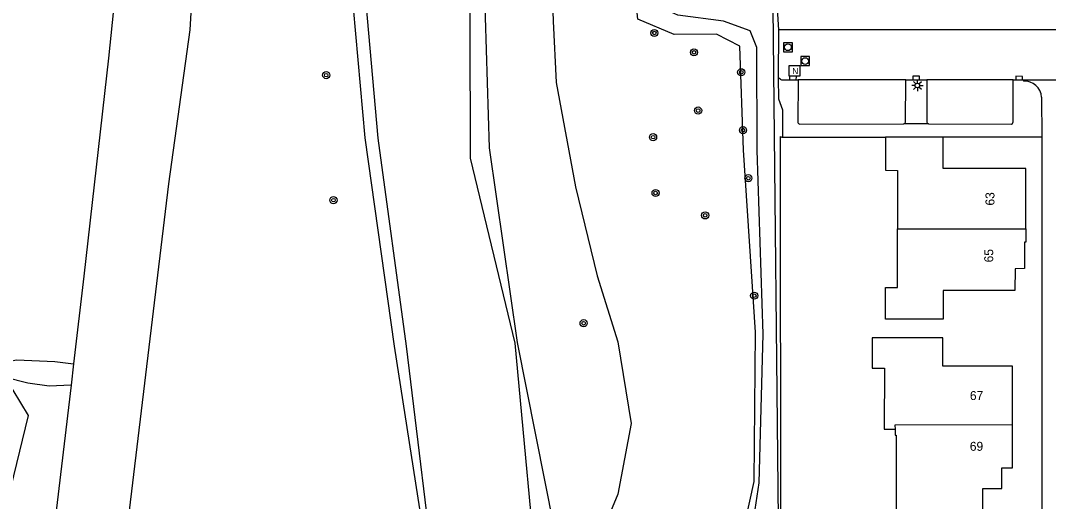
# Model space of a CAD drawing. Extents: x 125000 to 129004, y 397500 to 399008.
# Drawn here: x 127223.8 to 127338.6, y 398312.1 to 398365.8 of the extents above; entities that cross this region are included whole.
import ezdxf

# ---------------------------------------------------------------- set-up
doc = ezdxf.new("R2010")
doc.units = 0
for name, color, linetype in [('gg-afsc-faunaraster', 7, 'Continuous'), ('gg-afsc-hekwerk', 7, 'Continuous'), ('gg-anno-huisnummerreeks BGT', 7, 'Continuous'), ('gg-bbg-hoofdgebouw', 7, 'Continuous'), ('gg-bbg-tussenscheiding', 7, 'Continuous'), ('gg-knt-BGT kruinlijn', 7, 'Continuous'), ('gg-knt-bovenkant onderkant talud', 7, 'Continuous'), ('gg-knt-verharding', 7, 'Continuous'), ('gt-grn-groengrens', 7, 'Continuous'), ('gt-grn-weggrens', 7, 'Continuous'), ('gt-symb-boom', 7, 'Continuous'), ('gt-symb-kolk', 7, 'Continuous'), ('gt-symb-lichtmast', 7, 'Continuous'), ('gt-symb-nortonput', 7, 'Continuous'), ('gt-symb-rioolschacht', 7, 'Continuous'), ('gx-grn-maaiveld', 7, 'Continuous')]:
    doc.layers.add(name, color=color, linetype=linetype)

# ---------------------------------------------------------------- blocks, each defined once
blk = doc.blocks.new('gt0-KOLK')
at = {"layer": 'gt-symb-kolk'}
blk.add_lwpolyline([(0, 0), (0.37, 0), (0.37, 0.4), (-0.38, 0.4), (-0.38, 0), (0, 0)], dxfattribs=at)
blk = doc.blocks.new('gt0-LMAST')
at = {"layer": 'gt-symb-lichtmast'}
for p, q in [((-0.18, 0.17), (-0.45, 0.44)), ((-0.01, 0.25), (-0.01, 0.62)), ((0.17, 0.17), (0.44, 0.44)), ((-0.26, 0), (-0.63, 0)), ((-0.18, -0.18), (-0.45, -0.45)), ((-0.01, -0.25), (-0.01, -0.63)), ((0.44, -0.45), (0.17, -0.18)), ((0.24, 0), (0.62, 0))]:
    blk.add_line(p, q, dxfattribs=at)
blk.add_circle((-0.01, 0), 0.25, dxfattribs=at)
blk = doc.blocks.new('gt0-BOOM')
at = {"layer": 'gt-symb-boom'}
for radius in [0.4, 0.2]:
    blk.add_circle((0, 0), radius, dxfattribs=at)
blk = doc.blocks.new('gt0-NPUT')
at = {"layer": 'gt-symb-nortonput'}
blk.add_lwpolyline([(-0.57, -0.61), (-0.57, 0.59), (0.63, 0.59), (0.63, -0.61)], close=True, dxfattribs=at)
blk.add_text('N', height=0.7, dxfattribs=at).set_placement((-0.22, -0.38))
blk = doc.blocks.new('gt0-RS')
at = {"layer": 'gt-symb-rioolschacht'}
blk.add_lwpolyline([(-0.5, -0.5), (0.5, -0.5), (0.5, 0.5), (-0.5, 0.5)], close=True, dxfattribs=at)
blk.add_circle((0, 0), 0.375, dxfattribs=at)

msp = doc.modelspace()

# ---------------------------------------------------------------- linework, layer by layer
at = {"layer": 'gg-afsc-faunaraster'}
for points in [[(127293.75, 398367.96), (127308.29, 398367.77), (127308.48, 398364.8)], [(127308.73, 398306.84), (127308.72, 398352.88), (127308.84, 398352.81)]]:
    msp.add_lwpolyline(points, dxfattribs=at)
at = {"layer": 'gg-afsc-hekwerk'}
for p, q in [((127308.84, 398352.81), (127308.92, 398352.81)), ((127308.92, 398352.81), (127320.42, 398352.81))]:
    msp.add_line(p, q, dxfattribs=at)
at = {"layer": 'gg-bbg-hoofdgebouw'}
msp.add_line((127326.88, 398352.81), (127320.42, 398352.81), dxfattribs=at)
for points in [[(127320.42, 398352.81), (127320.42, 398349.12), (127321.76, 398349.11), (127321.77, 398342.57)], [(127336.11, 398342.59), (127336.11, 398349.32), (127326.88, 398349.3), (127326.88, 398352.81)], [(127336.11, 398342.59), (127336.11, 398341.09), (127335.97, 398341.09), (127335.97, 398338.13), (127334.91, 398338.11), (127334.9, 398335.68), (127326.87, 398335.67), (127326.87, 398332.47), (127320.42, 398332.48), (127320.42, 398336.04), (127321.78, 398336.03), (127321.77, 398342.57)], [(127334.64, 398320.68), (127334.64, 398327.22), (127326.83, 398327.23), (127326.84, 398330.39), (127318.95, 398330.4), (127318.96, 398327), (127320.32, 398327.01), (127320.3, 398320.18), (127321.5, 398320.18)], [(127321.5, 398320.18), (127321.5, 398319.53), (127321.64, 398319.52), (127321.64, 398309.21), (127325.65, 398309.2), (127325.65, 398309.08), (127331.33, 398309.08), (127331.33, 398313.57), (127333.43, 398313.57), (127333.43, 398315.87), (127334.64, 398315.87), (127334.64, 398320.68)]]:
    msp.add_lwpolyline(points, dxfattribs=at)
at = {"layer": 'gg-bbg-tussenscheiding'}
msp.add_line((127321.77, 398342.57), (127336.11, 398342.59), dxfattribs=at)
msp.add_lwpolyline([(127334.64, 398320.68), (127321.49, 398320.66), (127321.5, 398320.18)], dxfattribs=at)
at = {"layer": 'gg-knt-BGT kruinlijn'}
for p, q in [((127224.62, 398325.35), (127222.12, 398325.95)), ((127227, 398325.01), (127224.62, 398325.35)), ((127229.44, 398325.1), (127227, 398325.01))]:
    msp.add_line(p, q, dxfattribs=at)
at = {"layer": 'gg-knt-bovenkant onderkant talud'}
for p, q in [((127229.72, 398327.49), (127229.44, 398325.1)), ((127229.44, 398325.1), (127222.49, 398266.49))]:
    msp.add_line(p, q, dxfattribs=at)
for points in [[(127232.61, 398280.56), (127234.89, 398298.74), (127235.11, 398304), (127240.38, 398347.59), (127242.76, 398364.8), (127243.29, 398373.73), (127243.55, 398380.4), (127243.13, 398387.28), (127242.36, 398397.02)], [(127234.87, 398388.03), (127235.17, 398378.26), (127234.55, 398370.72), (127233.64, 398361.64), (127230.88, 398337.28), (127229.72, 398327.49)], [(127305.78, 398310.46), (127306.34, 398314.2), (127306.76, 398330.82), (127306.09, 398351.38), (127306.07, 398362.83), (127305.32, 398364.71), (127302.34, 398365.77), (127297.24, 398366.46), (127295.23, 398367.33)], [(127221.18, 398327.51), (127223.34, 398327.95), (127227.64, 398327.74), (127229.72, 398327.49)]]:
    msp.add_lwpolyline(points, dxfattribs=at)
at = {"layer": 'gg-knt-verharding'}
for p, q in [((127308.48, 398364.8), (127308.45, 398359.41)), ((127413.63, 398364.85), (127308.48, 398364.8)), ((127308.45, 398359.41), (127308.63, 398359.42)), ((127310.68, 398359.22), (127310.66, 398354.47)), ((127322.72, 398359.23), (127310.68, 398359.22)), ((127322.68, 398354.49), (127322.72, 398359.23)), ((127322.72, 398359.23), (127325.06, 398359.22)), ((127325.06, 398359.22), (127325.05, 398354.49)), ((127334.71, 398359.22), (127325.06, 398359.22)), ((127334.69, 398354.47), (127334.71, 398359.22)), ((127334.71, 398359.22), (127335.86, 398359.21)), ((127335.86, 398359.21), (127335.87, 398359.09)), ((127337.88, 398357.29), (127337.9, 398352.81)), ((127310.85, 398354.28), (127322.48, 398354.29)), ((127325.25, 398354.29), (127322.48, 398354.29)), ((127325.25, 398354.29), (127334.52, 398354.28)), ((127337.9, 398352.81), (127326.88, 398352.81)), ((127337.9, 398352.81), (127337.89, 398306.84))]:
    msp.add_line(p, q, dxfattribs=at)
for points in [[(127308.45, 398359.41), (127308.47, 398357.09), (127308.92, 398355.87), (127308.92, 398352.81)], [(127308.81, 398359.22), (127310.1, 398359.22), (127310.68, 398359.22)], [(127217.84, 398243.52), (127220.2, 398247.8), (127221.07, 398276.84), (127215.84, 398285.43), (127224.69, 398321.71), (127222.12, 398325.95)]]:
    msp.add_lwpolyline(points, dxfattribs=at)
for centre, radius, start, end in [((127308.83, 398359.42), 0.204, 180.5815, 262.1141), ((127335.95, 398357.16), 1.93, 3.9775, 92.4623), ((127310.84, 398354.46), 0.181, 177.5783, 272.4217), ((127322.47, 398354.5), 0.205, 271.0985, 358.3285), ((127325.26, 398354.5), 0.209, 183.8956, 267.5548), ((127334.48, 398354.47), 0.201, 280.5843, 359.5749)]:
    msp.add_arc(centre, radius, start, end, dxfattribs=at)
at = {"layer": 'gt-grn-groengrens'}
msp.add_lwpolyline([(127323.82, 398305.84), (127308.51, 398306.51), (127307.9, 398367.36), (127295.23, 398367.33)], dxfattribs=at)
at = {"layer": 'gt-grn-weggrens'}
msp.add_line((127335.86, 398359.21), (127348.88, 398359.22), dxfattribs=at)
at = {"layer": 'gx-grn-maaiveld'}
for points in [[(127224.09, 398161.37), (127223.9, 398163.6), (127223.7, 398167.25), (127224.04, 398184.35), (127223.81, 398190.71), (127223.63, 398202.69), (127223.02, 398248.13), (127224.19, 398253.84), (127227.54, 398257.42), (127236.15, 398271.23), (127254.5, 398286.03), (127264.78, 398292.24), (127270.46, 398300.33), (127266.91, 398329.48), (127263.77, 398352.7), (127261.42, 398379.13), (127250.6, 398397.97), (127241.22, 398404.98), (127235.4, 398409.52), (127233.4, 398411.49), (127232.78, 398416.11), (127230.64, 398451.01), (127231.09, 398451.92)], [(127304.88, 398310.29), (127305.76, 398314.36), (127305.93, 398331.04), (127304.59, 398351.36), (127304.16, 398362.98), (127301.56, 398364.32), (127296.83, 398364.29), (127292.76, 398365.99), (127291.14, 398381.76), (127290.88, 398387), (127291.29, 398388.68), (127292.34, 398390.46), (127297.19, 398394.99), (127299.65, 398398.38), (127301.46, 398403.08), (127301.37, 398406.53), (127301.11, 398411.2), (127299.37, 398415.27), (127296.85, 398416.88), (127292.25, 398417.01)], [(127222.24, 398254.06), (127227, 398257.83), (127236.02, 398271.34), (127254.42, 398286.28), (127264.65, 398292.37), (127270.1, 398300.55), (127265.59, 398329.48), (127262.31, 398352.75), (127259.95, 398378.92), (127248.12, 398396.23), (127240.57, 398403.31), (127233.25, 398407.8)], [(127267.26, 398405.08), (127275.28, 398380.85), (127276.17, 398351.63), (127279.3, 398329.88), (127285.42, 398298.95)], [(127267.26, 398405.08), (127272.35, 398398.89), (127276.84, 398392.97), (127281.44, 398383.38), (127283.02, 398374.73), (127283.32, 398365.79), (127283.65, 398358.93), (127285.82, 398347.28), (127288.24, 398337.31), (127290.53, 398329.97), (127292.01, 398320.83), (127290.52, 398312.92), (127286.63, 398303.51)], [(127273.95, 398380.53), (127274.02, 398350.46), (127279.02, 398329.82), (127281.82, 398299.78), (127271.55, 398287.1), (127254, 398273.86), (127244.57, 398264.93), (127235.85, 398254.12), (127232.65, 398247.09), (127229.77, 398240.3), (127230.73, 398235.67), (127238.85, 398222.48)]]:
    msp.add_lwpolyline(points, dxfattribs=at)

# ---------------------------------------------------------------- block references
at = {"layer": 'gt-symb-boom'}
for p in [(127294.61, 398364.46), (127299.04, 398362.3), (127257.95, 398359.75), (127304.32, 398360.07), (127299.5, 398355.79), (127304.52, 398353.61), (127294.47, 398352.82), (127305.11, 398348.23), (127294.75, 398346.58), (127258.76, 398345.78), (127300.29, 398344.08), (127305.77, 398335.11), (127286.71, 398332.03)]:
    msp.add_blockref('gt0-BOOM', p, dxfattribs=at)
at = {"layer": 'gt-symb-kolk'}
for p, rotation in [((127310.1, 398359.22), -0.960354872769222), ((127323.87, 398359.22), -0.10490764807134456), ((127335.37, 398359.22), -0.9038730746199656)]:
    msp.add_blockref('gt0-KOLK', p, dxfattribs=dict(at, rotation=rotation))
at = {"layer": 'gt-symb-lichtmast'}
msp.add_blockref('gt0-LMAST', (127324.01, 398358.59), dxfattribs=at)
at = {"layer": 'gt-symb-nortonput'}
msp.add_blockref('gt0-NPUT', (127310.24, 398360.24), dxfattribs=at)
at = {"layer": 'gt-symb-rioolschacht'}
for p in [(127309.54, 398362.86), (127311.46, 398361.32)]:
    msp.add_blockref('gt0-RS', p, dxfattribs=at)

# ---------------------------------------------------------------- texts
at = {"layer": 'gg-anno-huisnummerreeks BGT'}
for s, p in [('63', (127332.61, 398345.18)), ('65', (127332.47, 398338.83))]:
    msp.add_text(s, height=1, rotation=90, dxfattribs=at).set_placement(p)
for s, p in [('67', (127329.87, 398323.45)), ('69', (127329.86, 398317.78))]:
    msp.add_text(s, height=1, dxfattribs=at).set_placement(p)

doc.saveas('drawing.dxf')
